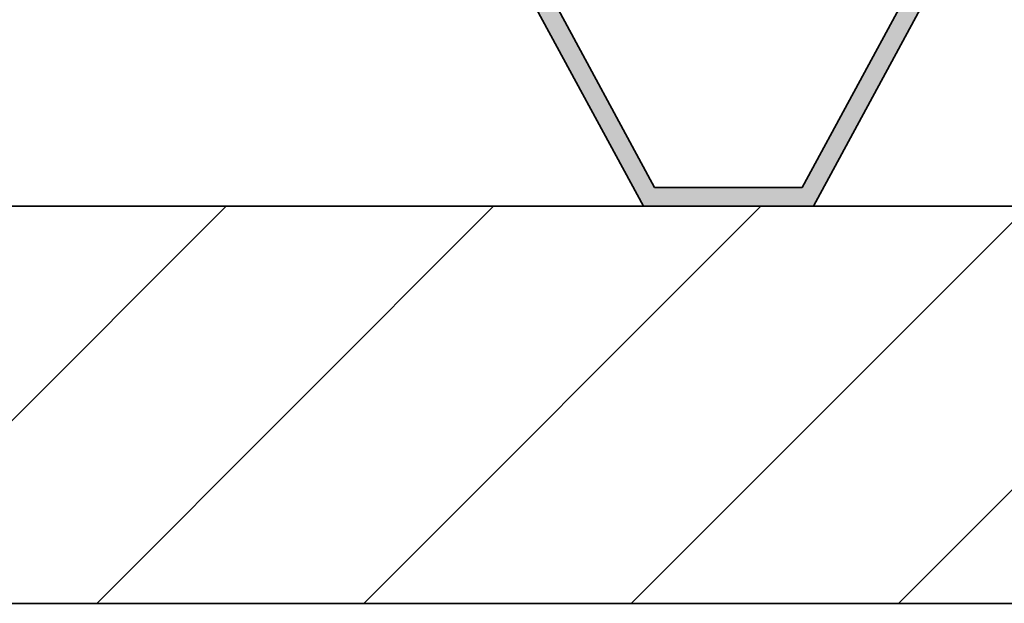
# Model space of a CAD drawing. Extents: x -350 to 540, y -53 to 541.
# Tile 500 of 569: x 279.61 to 290.03, y 198.4 to 204.58. Entities that reach past the tile are written whole.
import ezdxf

# ---------------------------------------------------------------- set-up
doc = ezdxf.new("R2010")
doc.units = 0
doc.layers.get('0').update_dxf_attribs({"lineweight": 35})
doc.layers.add('0-Shading', color=7, linetype='Continuous', lineweight=35)
doc.layers.add('A_Aussenwand-A06HSWU6NL', color=3, linetype='Continuous', lineweight=35, true_color=0x00ff00)
doc.layers.add('A_Geschossdecke', color=7, linetype='Continuous', lineweight=35, true_color=0x008080)

# ---------------------------------------------------------------- blocks, each defined once
blk = doc.blocks.new('3D-Ansicht-A06HSWBANL', base_point=(172.396, 139.981))
at = {"layer": '0-Shading', "color": 7, "true_color": 0xffffff}
for points in [[(286.331, 202.802), (284.193, 206.332), (284.421, 206.332)], [(286.331, 202.802), (286.212, 202.602), (284.193, 206.332)], [(286.331, 202.802), (284.421, 206.332), (284.193, 206.332)], [(284.193, 206.332), (286.212, 202.602), (286.331, 202.802)], [(287.893, 202.802), (290.031, 206.332), (288.012, 202.602)], [(289.804, 206.332), (290.031, 206.332), (287.893, 202.802)], [(287.893, 202.802), (290.031, 206.332), (289.804, 206.332)], [(287.893, 202.802), (288.012, 202.602), (290.031, 206.332)], [(287.893, 202.802), (286.212, 202.602), (286.331, 202.802)], [(287.893, 202.802), (288.012, 202.602), (286.212, 202.602)], [(286.331, 202.802), (286.212, 202.602), (288.012, 202.602)], [(286.331, 202.802), (288.012, 202.602), (287.893, 202.802)]]:
    blk.add_solid(points, dxfattribs=at)
blk = doc.blocks.new('Referenz-A06HSWTYNL', base_point=(183.761, 139.981))
at = {"layer": 'A_Geschossdecke', "color": 0, "linetype": 'ByBlock', "ltscale": 0.35}
for p, q in [((183.767, 202.602), (326.358, 202.602)), ((183.767, 198.402), (326.358, 198.402))]:
    blk.add_line(p, q, dxfattribs=at)
at = {"layer": 'A_Geschossdecke', "color": 0, "linetype": 'ByBlock', "lineweight": 18, "ltscale": 0.18}
for p, q in [((277.598, 198.402), (281.798, 202.602)), ((280.427, 198.402), (284.627, 202.602)), ((283.255, 198.402), (287.455, 202.602)), ((286.084, 198.402), (290.284, 202.602)), ((288.912, 198.402), (293.112, 202.602))]:
    blk.add_line(p, q, dxfattribs=at)
blk = doc.blocks.new('Referenz-A06HSWU8NL', base_point=(178.421, 198.202))
at = {"layer": 'A_Aussenwand-A06HSWU6NL', "color": 0, "linetype": 'ByBlock', "ltscale": 0.35}
for p in [(269.552, 202.602), (271.144, 202.602)]:
    blk.add_line(p, (319.565, 202.602), dxfattribs=at)
blk = doc.blocks.new('3D-Objekt-A06HSWUKNL', base_point=(265.192, 202.602))
at = {"color": 0, "linetype": 'ByBlock', "lineweight": -2, "ltscale": 0.35}
for p, q in [((284.193, 206.332), (286.212, 202.602)), ((286.212, 202.602), (284.193, 206.332)), ((286.331, 202.802), (284.421, 206.332)), ((284.421, 206.332), (286.331, 202.802)), ((289.804, 206.332), (287.893, 202.802)), ((287.893, 202.802), (289.804, 206.332)), ((288.012, 202.602), (290.031, 206.332)), ((290.031, 206.332), (288.012, 202.602)), ((287.893, 202.802), (286.331, 202.802)), ((286.331, 202.802), (287.893, 202.802)), ((286.331, 202.802), (286.331, 202.802)), ((287.893, 202.802), (287.893, 202.802)), ((286.212, 202.602), (288.012, 202.602)), ((288.012, 202.602), (286.212, 202.602)), ((286.212, 202.602), (286.212, 202.602)), ((288.012, 202.602), (288.012, 202.602))]:
    blk.add_line(p, q, dxfattribs=at)

msp = doc.modelspace()

# ---------------------------------------------------------------- block references
at = {"color": 251, "lineweight": 25, "ltscale": 0.25, "true_color": 0x585858}
for name, p in [('Referenz-A06HSWU8NL', (178.421, 198.202)), ('Referenz-A06HSWTYNL', (183.761, 139.981))]:
    msp.add_blockref(name, p, dxfattribs=at)
msp.add_blockref('3D-Ansicht-A06HSWBANL', (172.396, 139.981))
at = {"ltscale": 0.35}
msp.add_blockref('3D-Objekt-A06HSWUKNL', (265.192, 202.602), dxfattribs=at)

doc.saveas('drawing.dxf')
